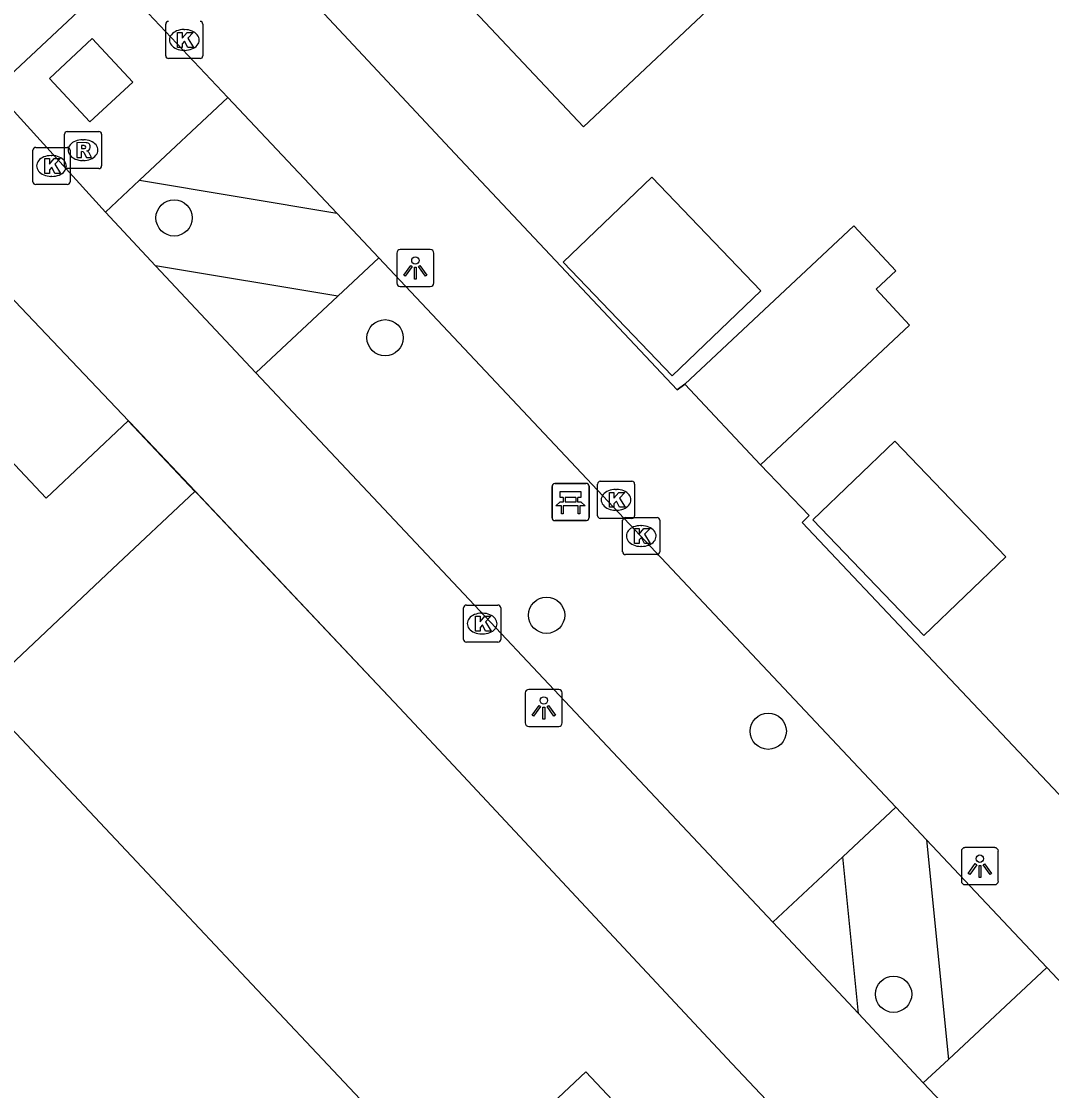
# Model space of a CAD drawing. Extents: x 162542 to 163144, y 380786 to 381511.
# Drawn here: x 162868.39 to 162896.16, y 381257.93 to 381286.74 of the extents above; entities that cross this region are included whole.
import ezdxf

# ---------------------------------------------------------------- set-up
doc = ezdxf.new("R2010")
doc.units = 0
for name, color, linetype in [('IMGEO_Bank', 7, 'Continuous'), ('IMGEO_Boom', 7, 'Continuous'), ('IMGEO_Groenvoorziening', 7, 'Continuous'), ('IMGEO_Hek', 7, 'Continuous'), ('IMGEO_Kolk', 7, 'Continuous'), ('IMGEO_Lichtpunt', 7, 'Continuous'), ('IMGEO_Muur', 7, 'Continuous'), ('IMGEO_Pand', 7, 'Continuous'), ('IMGEO_Rioolput', 7, 'Continuous'), ('IMGEO_Voetpad_gesloten', 7, 'Continuous'), ('IMGEO_Voetpad_open', 7, 'Continuous')]:
    doc.layers.add(name, color=color, linetype=linetype)

msp = doc.modelspace()

# ---------------------------------------------------------------- linework, layer by layer
at = {"layer": 'IMGEO_Bank'}
for p, q in [((162882.691, 381273.364), (162882.691, 381274.205)), ((162882.691, 381274.205), (162882.691, 381273.364)), ((162882.766, 381274.289), (162883.607, 381274.289)), ((162883.607, 381274.289), (162882.766, 381274.289)), ((162883.691, 381274.214), (162883.691, 381273.373)), ((162883.691, 381273.373), (162883.691, 381274.214)), ((162883, 381273.795), (162883, 381273.901)), ((162883.044, 381273.901), (162883.044, 381273.795)), ((162883.332, 381273.907), (162883.05, 381273.907)), ((162883.338, 381273.795), (162883.338, 381273.901)), ((162883.382, 381273.901), (162883.382, 381273.795)), ((162883.388, 381273.687), (162882.995, 381273.687)), ((162883.05, 381273.789), (162883.332, 381273.789)), ((162883.616, 381273.289), (162882.775, 381273.289)), ((162882.775, 381273.289), (162883.616, 381273.289))]:
    msp.add_line(p, q, dxfattribs=at)
for points in [[(162882.994, 381273.907), (162882.908, 381273.907), (162882.908, 381274.068), (162883.471, 381274.068), (162883.471, 381273.907), (162883.388, 381273.907)], [(162882.938, 381273.687), (162882.796, 381273.687), (162882.908, 381273.789), (162882.994, 381273.789)], [(162882.988, 381273.68), (162882.988, 381273.473), (162882.945, 381273.473), (162882.945, 381273.68)], [(162883.388, 381273.789), (162883.471, 381273.789), (162883.583, 381273.687), (162883.444, 381273.687)], [(162883.438, 381273.68), (162883.438, 381273.473), (162883.394, 381273.473), (162883.394, 381273.68)]]:
    msp.add_lwpolyline(points, dxfattribs=at)
for centre, radius, start, end in [((162882.769, 381274.211), 0.0779, 92.4484, 184.2845), ((162882.769, 381274.211), 0.0779, 92.4484, 184.2845), ((162883.613, 381274.211), 0.0779, 2.4484, 94.2845), ((162883.613, 381274.211), 0.0779, 2.4484, 94.2845), ((162882.993, 381273.9), 0.00671, 2.8957, 87.1043), ((162883.05, 381273.9), 0.00671, 92.8957, 177.1043), ((162883.332, 381273.9), 0.00671, 2.8957, 87.1043), ((162883.389, 381273.9), 0.00671, 92.8957, 177.1043), ((162882.938, 381273.68), 0.00671, 2.8957, 87.1043), ((162882.995, 381273.68), 0.00671, 92.8957, 177.1043), ((162882.993, 381273.796), 0.00671, 272.8957, 357.1043), ((162883.05, 381273.796), 0.00671, 182.8957, 267.1043), ((162883.332, 381273.796), 0.00671, 272.8957, 357.1043), ((162883.389, 381273.796), 0.00671, 182.8957, 267.1043), ((162883.387, 381273.68), 0.00671, 2.8957, 87.1043), ((162883.444, 381273.68), 0.00671, 92.8957, 177.1043), ((162882.769, 381273.367), 0.0779, 182.4484, 274.2845), ((162882.769, 381273.367), 0.0779, 182.4484, 274.2845), ((162883.613, 381273.367), 0.0779, 272.4484, 4.2845), ((162883.613, 381273.367), 0.0779, 272.4484, 4.2845)]:
    msp.add_arc(centre, radius, start, end, dxfattribs=at)
at = {"layer": 'IMGEO_Boom'}
for centre in [(162872.505, 381281.444), (162878.192, 381278.213), (162882.545, 381270.737), (162888.518, 381267.612), (162891.897, 381260.524)]:
    msp.add_circle(centre, 0.489, dxfattribs=at)
at = {"layer": 'IMGEO_Groenvoorziening'}
for points in [[(162871.575, 381282.458), (162876.888, 381281.572)], [(162876.918, 381279.337), (162872.006, 381280.156)], [(162892.787, 381264.687), (162893.375, 381258.768)], [(162890.948, 381260.004), (162890.528, 381264.225)]]:
    msp.add_lwpolyline(points, dxfattribs=at)
at = {"layer": 'IMGEO_Hek'}
for points in [[(162888.308, 381274.789), (162889.625, 381273.425)], [(162878.582, 381268.238), (162880.297, 381266.406)]]:
    msp.add_lwpolyline(points, dxfattribs=at)
at = {"layer": 'IMGEO_Kolk'}
for p, q in [((162872.28, 381285.813), (162872.28, 381286.665)), ((162873.281, 381286.665), (162873.281, 381285.813)), ((162872.768, 381286.519), (162872.793, 381286.519)), ((162872.791, 381285.959), (162872.766, 381285.959)), ((162873.207, 381285.739), (162872.355, 381285.739)), ((162868.701, 381282.417), (162868.701, 381283.269)), ((162868.776, 381283.343), (162869.628, 381283.343)), ((162869.189, 381283.123), (162869.214, 381283.123)), ((162869.702, 381283.269), (162869.702, 381282.417)), ((162869.212, 381282.563), (162869.187, 381282.563)), ((162869.628, 381282.343), (162868.776, 381282.343)), ((162883.917, 381273.42), (162883.917, 381274.272)), ((162883.992, 381274.346), (162884.844, 381274.346)), ((162884.918, 381274.272), (162884.918, 381273.42)), ((162884.405, 381274.126), (162884.43, 381274.126)), ((162884.428, 381273.566), (162884.403, 381273.566)), ((162884.844, 381273.346), (162883.992, 381273.346)), ((162884.595, 381272.446), (162884.595, 381273.298)), ((162884.67, 381273.372), (162885.522, 381273.372)), ((162885.596, 381273.298), (162885.596, 381272.446)), ((162885.083, 381273.152), (162885.108, 381273.152)), ((162885.106, 381272.592), (162885.081, 381272.592)), ((162885.522, 381272.372), (162884.67, 381272.372)), ((162880.382, 381271.011), (162881.234, 381271.011)), ((162880.307, 381270.085), (162880.307, 381270.937)), ((162880.795, 381270.791), (162880.82, 381270.791)), ((162881.308, 381270.937), (162881.308, 381270.085)), ((162880.818, 381270.231), (162880.793, 381270.231)), ((162881.234, 381270.011), (162880.382, 381270.011))]:
    msp.add_line(p, q, dxfattribs=at)
for points in [[(162872.28, 381285.813), (162872.28, 381286.665)], [(162873.281, 381286.665), (162873.281, 381285.813)], [(162872.601, 381286.439), (162872.724, 381286.439), (162872.724, 381286.288), (162872.854, 381286.439), (162873.018, 381286.439), (162872.872, 381286.288), (162873.025, 381286.039), (162872.873, 381286.039), (162872.788, 381286.203), (162872.724, 381286.136), (162872.724, 381286.039), (162872.601, 381286.039), (162872.601, 381286.439)], [(162873.207, 381285.739), (162872.355, 381285.739)], [(162868.701, 381282.417), (162868.701, 381283.269)], [(162868.776, 381283.343), (162869.628, 381283.343)], [(162869.702, 381283.269), (162869.702, 381282.417)], [(162869.022, 381283.043), (162869.145, 381283.043), (162869.145, 381282.892), (162869.275, 381283.043), (162869.439, 381283.043), (162869.293, 381282.892), (162869.446, 381282.643), (162869.294, 381282.643), (162869.209, 381282.807), (162869.145, 381282.74), (162869.145, 381282.643), (162869.022, 381282.643), (162869.022, 381283.043)], [(162869.628, 381282.343), (162868.776, 381282.343)], [(162883.917, 381273.42), (162883.917, 381274.272)], [(162883.992, 381274.346), (162884.844, 381274.346)], [(162884.918, 381274.272), (162884.918, 381273.42)], [(162884.238, 381274.046), (162884.361, 381274.046), (162884.361, 381273.895), (162884.491, 381274.046), (162884.655, 381274.046), (162884.509, 381273.895), (162884.662, 381273.646), (162884.51, 381273.646), (162884.425, 381273.81), (162884.361, 381273.743), (162884.361, 381273.646), (162884.238, 381273.646), (162884.238, 381274.046)], [(162884.844, 381273.346), (162883.992, 381273.346)], [(162884.595, 381272.446), (162884.595, 381273.298)], [(162884.67, 381273.372), (162885.522, 381273.372)], [(162885.596, 381273.298), (162885.596, 381272.446)], [(162884.916, 381273.072), (162885.039, 381273.072), (162885.039, 381272.921), (162885.169, 381273.072), (162885.333, 381273.072), (162885.187, 381272.921), (162885.34, 381272.672), (162885.188, 381272.672), (162885.103, 381272.836), (162885.039, 381272.769), (162885.039, 381272.672), (162884.916, 381272.672), (162884.916, 381273.072)], [(162885.522, 381272.372), (162884.67, 381272.372)], [(162880.382, 381271.011), (162881.234, 381271.011)], [(162880.307, 381270.085), (162880.307, 381270.937)], [(162880.628, 381270.711), (162880.751, 381270.711), (162880.751, 381270.56), (162880.881, 381270.711), (162881.045, 381270.711), (162880.899, 381270.56), (162881.052, 381270.311), (162880.9, 381270.311), (162880.815, 381270.475), (162880.751, 381270.408), (162880.751, 381270.311), (162880.628, 381270.311), (162880.628, 381270.711)], [(162881.308, 381270.937), (162881.308, 381270.085)], [(162881.234, 381270.011), (162880.382, 381270.011)]]:
    msp.add_lwpolyline(points, dxfattribs=at)
for centre, start, end in [((162872.357, 381286.663), 91.552, 178.448), ((162872.357, 381286.663), 91.552, 178.448), ((162873.205, 381286.663), 1.552, 88.448), ((162873.205, 381286.663), 1.552, 88.448), ((162872.357, 381285.815), 181.552, 268.448), ((162872.357, 381285.815), 181.552, 268.448), ((162873.205, 381285.815), 271.552, 358.448), ((162873.205, 381285.815), 271.552, 358.448), ((162868.778, 381283.267), 91.552, 178.448), ((162868.778, 381283.267), 91.552, 178.448), ((162869.626, 381283.267), 1.552, 88.448), ((162869.626, 381283.267), 1.552, 88.448), ((162868.778, 381282.419), 181.552, 268.448), ((162868.778, 381282.419), 181.552, 268.448), ((162869.626, 381282.419), 271.552, 358.448), ((162869.626, 381282.419), 271.552, 358.448), ((162883.994, 381274.27), 91.552, 178.448), ((162883.994, 381274.27), 91.552, 178.448), ((162884.842, 381274.27), 1.552, 88.448), ((162884.842, 381274.27), 1.552, 88.448), ((162883.994, 381273.422), 181.552, 268.448), ((162883.994, 381273.422), 181.552, 268.448), ((162884.672, 381273.296), 91.552, 178.448), ((162884.672, 381273.296), 91.552, 178.448), ((162884.842, 381273.422), 271.552, 358.448), ((162884.842, 381273.422), 271.552, 358.448), ((162885.52, 381273.296), 1.552, 88.448), ((162885.52, 381273.296), 1.552, 88.448), ((162884.672, 381272.448), 181.552, 268.448), ((162884.672, 381272.448), 181.552, 268.448), ((162885.52, 381272.448), 271.552, 358.448), ((162885.52, 381272.448), 271.552, 358.448), ((162880.384, 381270.935), 91.552, 178.448), ((162880.384, 381270.935), 91.552, 178.448), ((162881.232, 381270.935), 1.552, 88.448), ((162881.232, 381270.935), 1.552, 88.448), ((162880.384, 381270.087), 181.552, 268.448), ((162880.384, 381270.087), 181.552, 268.448), ((162881.232, 381270.087), 271.552, 358.448), ((162881.232, 381270.087), 271.552, 358.448)]:
    msp.add_arc(centre, 0.0765, start, end, dxfattribs=at)
for centre, major_axis, ratio, start_param, end_param in [((162872.767, 381286.239), (-0.387, 0.002), 0.722429, 4.712389, 7.853982), ((162872.792, 381286.239), (-0.39, 0.002), 0.717154, 1.570796, 4.712389), ((162869.188, 381282.843), (-0.387, 0.002), 0.722429, 4.712389, 7.853982), ((162869.213, 381282.843), (-0.39, 0.002), 0.717154, 1.570796, 4.712389), ((162884.404, 381273.846), (-0.387, 0.002), 0.722429, 4.712389, 7.853982), ((162884.429, 381273.846), (-0.39, 0.002), 0.717154, 1.570796, 4.712389), ((162885.082, 381272.872), (-0.387, 0.002), 0.722429, 4.712389, 7.853982), ((162885.107, 381272.872), (-0.39, 0.002), 0.717154, 1.570796, 4.712389), ((162880.794, 381270.511), (-0.387, 0.002), 0.722429, 4.712389, 7.853982), ((162880.819, 381270.511), (-0.39, 0.002), 0.717154, 1.570796, 4.712389)]:
    msp.add_ellipse(centre, major_axis=major_axis, ratio=ratio, start_param=start_param, end_param=end_param, dxfattribs=at)
at = {"layer": 'IMGEO_Lichtpunt'}
for p, q in [((162878.509, 381280.497), (162878.509, 381279.69)), ((162878.509, 381280.497), (162878.509, 381279.69)), ((162879.411, 381280.592), (162878.603, 381280.592)), ((162879.411, 381280.592), (162878.603, 381280.592)), ((162879.505, 381279.69), (162879.505, 381280.497)), ((162879.505, 381279.69), (162879.505, 381280.497)), ((162878.603, 381279.596), (162879.411, 381279.596)), ((162878.603, 381279.596), (162879.411, 381279.596)), ((162882.873, 381268.739), (162882.065, 381268.739)), ((162882.873, 381268.739), (162882.065, 381268.739)), ((162881.971, 381268.644), (162881.971, 381267.837)), ((162881.971, 381268.644), (162881.971, 381267.837)), ((162882.967, 381267.837), (162882.967, 381268.644)), ((162882.967, 381267.837), (162882.967, 381268.644)), ((162882.065, 381267.743), (162882.873, 381267.743)), ((162882.065, 381267.743), (162882.873, 381267.743)), ((162893.724, 381264.379), (162893.724, 381263.572)), ((162893.724, 381264.379), (162893.724, 381263.572)), ((162894.626, 381264.474), (162893.818, 381264.474)), ((162894.626, 381264.474), (162893.818, 381264.474)), ((162894.72, 381263.572), (162894.72, 381264.379)), ((162894.72, 381263.572), (162894.72, 381264.379)), ((162893.818, 381263.478), (162894.626, 381263.478)), ((162893.818, 381263.478), (162894.626, 381263.478))]:
    msp.add_line(p, q, dxfattribs=at)
for points in [[(162878.883, 381280.161), (162878.922, 381280.133), (162878.734, 381279.871), (162878.696, 381279.898), (162878.883, 381280.161)], [(162878.985, 381280.113), (162879.032, 381280.113), (162879.032, 381279.791), (162878.985, 381279.791), (162878.985, 381280.113)], [(162879.095, 381280.133), (162879.133, 381280.16), (162879.32, 381279.898), (162879.281, 381279.87), (162879.095, 381280.133)], [(162882.345, 381268.308), (162882.384, 381268.28), (162882.196, 381268.018), (162882.158, 381268.045), (162882.345, 381268.308)], [(162882.447, 381268.26), (162882.494, 381268.26), (162882.494, 381267.938), (162882.447, 381267.938), (162882.447, 381268.26)], [(162882.557, 381268.28), (162882.595, 381268.307), (162882.782, 381268.045), (162882.743, 381268.017), (162882.557, 381268.28)], [(162894.098, 381264.043), (162894.137, 381264.015), (162893.949, 381263.753), (162893.911, 381263.78), (162894.098, 381264.043)], [(162894.2, 381263.995), (162894.247, 381263.995), (162894.247, 381263.673), (162894.2, 381263.673), (162894.2, 381263.995)], [(162894.31, 381264.015), (162894.348, 381264.042), (162894.535, 381263.78), (162894.496, 381263.752), (162894.31, 381264.015)]]:
    msp.add_lwpolyline(points, dxfattribs=at)
for centre in [(162879.008, 381280.295), (162882.47, 381268.442), (162894.223, 381264.177)]:
    msp.add_circle(centre, 0.0994, dxfattribs=at)
for centre, start, end in [((162878.603, 381280.497), 90, 180), ((162878.603, 381280.497), 90, 180), ((162879.411, 381280.497), 0, 90), ((162879.411, 381280.497), 0, 90), ((162878.603, 381279.69), 180, 270), ((162878.603, 381279.69), 180, 270), ((162879.411, 381279.69), 270, 0), ((162879.411, 381279.69), 270, 360), ((162882.065, 381268.644), 90, 180), ((162882.065, 381268.644), 90, 180), ((162882.873, 381268.644), 0, 90), ((162882.873, 381268.644), 0, 90), ((162882.065, 381267.837), 180, 270), ((162882.065, 381267.837), 180, 270), ((162882.873, 381267.837), 270, 0), ((162882.873, 381267.837), 270, 360), ((162893.818, 381264.379), 90, 180), ((162893.818, 381264.379), 90, 180), ((162894.626, 381264.379), 0, 90), ((162894.626, 381264.379), 0, 90), ((162893.818, 381263.572), 180, 270), ((162893.818, 381263.572), 180, 270), ((162894.626, 381263.572), 270, 0), ((162894.626, 381263.572), 270, 360)]:
    msp.add_arc(centre, 0.0946, start, end, dxfattribs=at)
at = {"layer": 'IMGEO_Muur'}
for points in [[(162880.071, 381283.181), (162886.067, 381276.815), (162886.269, 381276.967)], [(162871.311, 381275.941), (162878.582, 381268.238)], [(162889.625, 381273.425), (162889.429, 381273.239), (162902.331, 381259.587)], [(162880.297, 381266.406), (162887.54, 381258.657)]]:
    msp.add_lwpolyline(points, dxfattribs=at)
at = {"layer": 'IMGEO_Pand'}
for points in [[(162881.449, 381294.314), (162877.358, 381290.461), (162883.538, 381283.898), (162887.629, 381287.752)], [(162885.38, 381282.544), (162882.989, 381280.254), (162885.927, 381277.187), (162888.318, 381279.477), (162885.38, 381282.544)], [(162888.308, 381274.789), (162892.33, 381278.552), (162891.424, 381279.52), (162891.956, 381280.018), (162890.823, 381281.229), (162886.269, 381276.967)], [(162860.73, 381274.817), (162864.682, 381278.539), (162869.056, 381273.89), (162871.271, 381275.975), (162873.063, 381274.071), (162870.848, 381271.986), (162867.248, 381268.598)], [(162888.308, 381274.789), (162886.269, 381276.967)], [(162891.931, 381275.424), (162889.725, 381273.309), (162892.711, 381270.194), (162894.918, 381272.309), (162891.931, 381275.424)], [(162867.248, 381268.598), (162872.765, 381262.746), (162874.459, 381260.949), (162880.011, 381255.059)], [(162880.011, 381255.059), (162883.607, 381258.437), (162885.341, 381256.593), (162889.784, 381251.871), (162885.835, 381248.153)]]:
    msp.add_lwpolyline(points, dxfattribs=at)
at = {"layer": 'IMGEO_Rioolput'}
for p, q in [((162869.551, 381282.846), (162869.551, 381283.698)), ((162869.626, 381283.772), (162870.478, 381283.772)), ((162870.552, 381283.698), (162870.552, 381282.846)), ((162870.039, 381283.552), (162870.064, 381283.552)), ((162870.062, 381282.992), (162870.037, 381282.992)), ((162870.478, 381282.772), (162869.626, 381282.772))]:
    msp.add_line(p, q, dxfattribs=at)
for points in [[(162869.551, 381282.846), (162869.551, 381283.698)], [(162869.626, 381283.772), (162870.478, 381283.772)], [(162870.552, 381283.698), (162870.552, 381282.846)], [(162870.14, 381283.47), (162869.888, 381283.472), (162869.888, 381283.072)], [(162870.066, 381283.391), (162870.012, 381283.391), (162870.012, 381283.31)], [(162869.888, 381283.072), (162870.012, 381283.072), (162870.012, 381283.234), (162870.023, 381283.234)], [(162870.012, 381283.31), (162870.064, 381283.31)], [(162870.07, 381283.205), (162870.141, 381283.072), (162870.281, 381283.072), (162870.216, 381283.198)], [(162870.478, 381282.772), (162869.626, 381282.772)]]:
    msp.add_lwpolyline(points, dxfattribs=at)
for centre, radius, start, end in [((162869.628, 381283.696), 0.0765, 91.552, 178.448), ((162869.628, 381283.696), 0.0765, 91.552, 178.448), ((162870.476, 381283.696), 0.0765, 1.552, 88.448), ((162870.476, 381283.696), 0.0765, 1.552, 88.448), ((162870.072, 381283.295), 0.0964, 77.0061, 93.1865), ((162870.086, 381283.352), 0.0378, 276.6634, 79.6772), ((162870.139, 381283.36), 0.109, 350.3612, 89.416), ((162870.022, 381283.181), 0.0533, 26.0293, 88.6989), ((162870.048, 381283.499), 0.19, 274.7715, 282.9687), ((162870.137, 381283.36), 0.112, 277.5842, 350.9817), ((162870.121, 381283.145), 0.108, 29.5134, 73.7905), ((162869.628, 381282.848), 0.0765, 181.552, 268.448), ((162869.628, 381282.848), 0.0765, 181.552, 268.448), ((162870.476, 381282.848), 0.0765, 271.552, 358.448), ((162870.476, 381282.848), 0.0765, 271.552, 358.448)]:
    msp.add_arc(centre, radius, start, end, dxfattribs=at)
for centre, major_axis, ratio, start_param, end_param in [((162870.038, 381283.272), (-0.387, 0.002), 0.722429, 4.712389, 7.853982), ((162870.063, 381283.272), (-0.39, 0.002), 0.717154, 1.570796, 4.712389)]:
    msp.add_ellipse(centre, major_axis=major_axis, ratio=ratio, start_param=start_param, end_param=end_param, dxfattribs=at)
at = {"layer": 'IMGEO_Voetpad_gesloten'}
msp.add_lwpolyline([(162871.392, 381285.1), (162870.238, 381284.029), (162869.148, 381285.204), (162870.301, 381286.275), (162871.392, 381285.1)], dxfattribs=at)
at = {"layer": 'IMGEO_Voetpad_open'}
for points in [[(162886.269, 381276.967), (162886.067, 381276.815), (162880.071, 381283.181), (162873.818, 381289.875)], [(162873.956, 381284.687), (162870.901, 381287.931), (162867.659, 381284.894), (162870.656, 381281.598)], [(162873.956, 381284.687), (162871.575, 381282.458)], [(162876.888, 381281.572), (162873.956, 381284.687)], [(162870.656, 381281.598), (162871.575, 381282.458)], [(162865.48, 381282.064), (162871.275, 381275.979), (162871.311, 381275.941), (162873.07, 381274.077), (162878.582, 381268.238), (162880.297, 381266.406), (162887.54, 381258.657), (162894.031, 381251.782)], [(162870.656, 381281.598), (162872.006, 381280.156)], [(162878.021, 381280.369), (162876.888, 381281.572)], [(162876.918, 381279.337), (162878.021, 381280.369)], [(162891.96, 381265.565), (162878.021, 381280.369)], [(162872.006, 381280.156), (162874.708, 381277.269)], [(162874.708, 381277.269), (162876.918, 381279.337)], [(162874.708, 381277.269), (162888.646, 381262.463)], [(162902.331, 381259.587), (162889.429, 381273.239), (162889.625, 381273.425), (162888.308, 381274.789)], [(162890.528, 381264.225), (162891.96, 381265.565)], [(162891.96, 381265.565), (162892.787, 381264.687)], [(162892.787, 381264.687), (162896.025, 381261.248)], [(162888.646, 381262.463), (162890.528, 381264.225)], [(162890.948, 381260.004), (162888.646, 381262.463)], [(162893.375, 381258.768), (162896.025, 381261.248)], [(162896.025, 381261.248), (162900.978, 381255.987)], [(162892.698, 381258.134), (162890.948, 381260.004)], [(162893.375, 381258.768), (162892.698, 381258.134)], [(162897.636, 381252.919), (162892.698, 381258.134)]]:
    msp.add_lwpolyline(points, dxfattribs=at)

doc.saveas('drawing.dxf')
